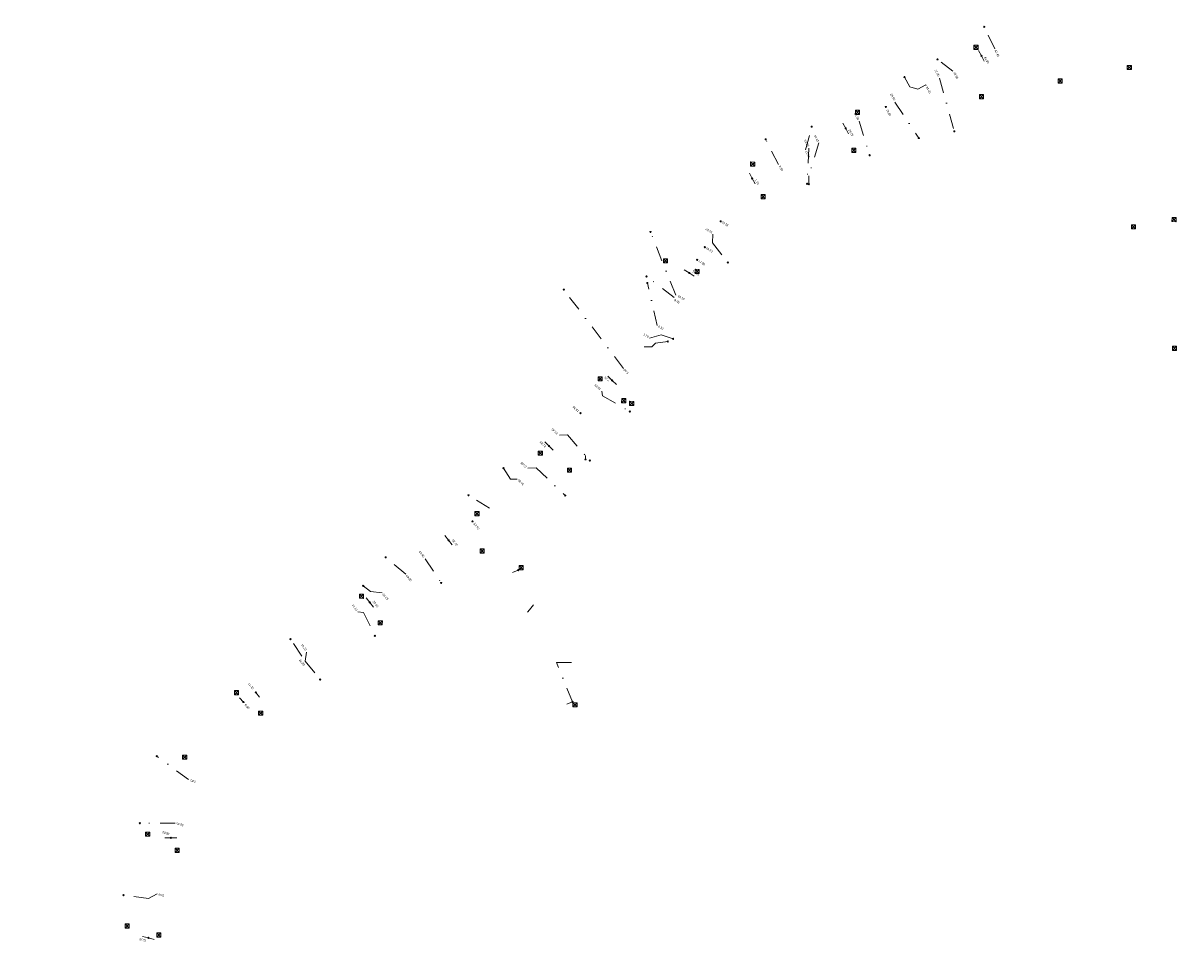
# Model space of a CAD drawing. Header units: inches. Extents: x 0 to 191500, y 0 to 342750.
# Tile 381 of 547: x 184454 to 184647, y 339576 to 339730. Entities that reach past the tile are written whole.
import ezdxf

# ---------------------------------------------------------------- set-up
doc = ezdxf.new("R2010")
doc.units = ezdxf.units.IN
doc.header["$MEASUREMENT"] = 0
doc.linetypes.add('RI-HWA_KOLKAANSLUITING', pattern=[4.3, 2.5, -1.8])
doc.linetypes.add('RI-VWA_HUISAANSLUITING', pattern=[6.1, 2.5, -1.8, 0, -1.8])
doc.layers.get('0').update_dxf_attribs({"lineweight": 20})
for name, color, linetype, lineweight in [('ECW', 150, 'Continuous', 20), ('N-WE-RI-HWA-MAATVOERING-T25', 151, 'Continuous', 20), ('N-WE-RI-HWA_KOLK-S', 150, 'Continuous', 20), ('N-WE-RI-HWA_KOLKAANSLUITING', 150, 'RI-HWA_KOLKAANSLUITING', 20), ('N-WE-RI-INLAAT', 7, 'Continuous', 20), ('N-WE-RI-VWA-MAATVOERING-T25', 30, 'Continuous', 20), ('N-WE-RI-VWA_HUISAANSLUITING', 20, 'RI-VWA_HUISAANSLUITING', 20), ('N-WE-RI-VWA_RIOOLPUT_ONTSTOPPINGSPUT-G', 30, 'Continuous', 20)]:
    doc.layers.add(name, color=color, linetype=linetype, lineweight=lineweight)
picture_1 = doc.add_image_def('image1.ecw', size_in_pixel=(220000, 285000))

# ---------------------------------------------------------------- blocks, each defined once
blk = doc.blocks.new('A$C2C270354')
h = blk.add_hatch(color=256)
h.dxf.hatch_style = 1
edge = h.paths.add_edge_path()
edge.add_arc((0, 0), 0.1, 0, 360)
blk.add_circle((0, 0), 0.1)

msp = doc.modelspace()

# ---------------------------------------------------------------- linework, layer by layer
at = {"layer": 'N-WE-RI-HWA_KOLK-S'}
for p, q in [((184612.68952, 339726.44997), (184612.68803, 339725.75352)), ((184612.68803, 339725.75352), (184613.38597, 339726.44848)), ((184612.68803, 339725.75352), (184613.38448, 339725.75203)), ((184612.68952, 339726.44997), (184613.38448, 339725.75203)), ((184613.38597, 339726.44848), (184612.68952, 339726.44997)), ((184613.38448, 339725.75203), (184613.38597, 339726.44848)), ((184638.27952, 339723.09597), (184638.27803, 339722.39952)), ((184638.27803, 339722.39952), (184638.97597, 339723.09448)), ((184638.27952, 339723.09597), (184638.97448, 339722.39803)), ((184638.97597, 339723.09448), (184638.27952, 339723.09597)), ((184638.97448, 339722.39803), (184638.97597, 339723.09448)), ((184638.27803, 339722.39952), (184638.97448, 339722.39803)), ((184626.73052, 339720.83097), (184626.72903, 339720.13452)), ((184626.72903, 339720.13452), (184627.42697, 339720.82948)), ((184626.72903, 339720.13452), (184627.42548, 339720.13303)), ((184626.73052, 339720.83097), (184627.42548, 339720.13303)), ((184627.42697, 339720.82948), (184626.73052, 339720.83097)), ((184627.42548, 339720.13303), (184627.42697, 339720.82948)), ((184613.59352, 339718.23297), (184613.59203, 339717.53652)), ((184613.59203, 339717.53652), (184614.28997, 339718.23148)), ((184613.59203, 339717.53652), (184614.28848, 339717.53503)), ((184613.59352, 339718.23297), (184614.28848, 339717.53503)), ((184614.28997, 339718.23148), (184613.59352, 339718.23297)), ((184614.28848, 339717.53503), (184614.28997, 339718.23148)), ((184592.90852, 339715.60697), (184592.90703, 339714.91052)), ((184592.90703, 339714.91052), (184593.60497, 339715.60548)), ((184592.90852, 339715.60697), (184593.60348, 339714.90903)), ((184593.60497, 339715.60548), (184592.90852, 339715.60697)), ((184593.60348, 339714.90903), (184593.60497, 339715.60548)), ((184592.90703, 339714.91052), (184593.60348, 339714.90903)), ((184592.28952, 339709.27597), (184592.28803, 339708.57952)), ((184592.28803, 339708.57952), (184592.98597, 339709.27448)), ((184592.28952, 339709.27597), (184592.98448, 339708.57803)), ((184592.98597, 339709.27448), (184592.28952, 339709.27597)), ((184592.98448, 339708.57803), (184592.98597, 339709.27448)), ((184592.28803, 339708.57952), (184592.98448, 339708.57803)), ((184575.40852, 339706.97197), (184575.40703, 339706.27552)), ((184575.40703, 339706.27552), (184576.10497, 339706.97048)), ((184575.40703, 339706.27552), (184576.10348, 339706.27403)), ((184575.40852, 339706.97197), (184576.10348, 339706.27403)), ((184576.10497, 339706.97048), (184575.40852, 339706.97197)), ((184576.10348, 339706.27403), (184576.10497, 339706.97048)), ((184577.15952, 339701.52697), (184577.15803, 339700.83052)), ((184577.15803, 339700.83052), (184577.85597, 339701.52548)), ((184577.15803, 339700.83052), (184577.85448, 339700.82903)), ((184577.15952, 339701.52697), (184577.85448, 339700.82903)), ((184577.85597, 339701.52548), (184577.15952, 339701.52697)), ((184577.85448, 339700.82903), (184577.85597, 339701.52548)), ((184645.75952, 339697.70797), (184645.75803, 339697.01152)), ((184645.75803, 339697.01152), (184646.45597, 339697.70648)), ((184645.75952, 339697.70797), (184646.45448, 339697.01003)), ((184646.45597, 339697.70648), (184645.75952, 339697.70797)), ((184646.45448, 339697.01003), (184646.45597, 339697.70648)), ((184638.98852, 339696.49397), (184638.98703, 339695.79752)), ((184638.98703, 339695.79752), (184639.68497, 339696.49248)), ((184638.98703, 339695.79752), (184639.68348, 339695.79603)), ((184638.98852, 339696.49397), (184639.68348, 339695.79603)), ((184639.68497, 339696.49248), (184638.98852, 339696.49397)), ((184639.68348, 339695.79603), (184639.68497, 339696.49248)), ((184645.75803, 339697.01152), (184646.45448, 339697.01003)), ((184560.83452, 339690.82897), (184560.83303, 339690.13252)), ((184560.83303, 339690.13252), (184561.53097, 339690.82748)), ((184560.83303, 339690.13252), (184561.52948, 339690.13103)), ((184560.83452, 339690.82897), (184561.52948, 339690.13103)), ((184561.53097, 339690.82748), (184560.83452, 339690.82897)), ((184561.52948, 339690.13103), (184561.53097, 339690.82748)), ((184566.13852, 339689.05297), (184566.13703, 339688.35652)), ((184566.13703, 339688.35652), (184566.83497, 339689.05148)), ((184566.13703, 339688.35652), (184566.83348, 339688.35503)), ((184566.13852, 339689.05297), (184566.83348, 339688.35503)), ((184566.83497, 339689.05148), (184566.13852, 339689.05297)), ((184566.83348, 339688.35503), (184566.83497, 339689.05148)), ((184645.83752, 339676.22297), (184645.83603, 339675.52652)), ((184645.83603, 339675.52652), (184646.53397, 339676.22148)), ((184645.83603, 339675.52652), (184646.53248, 339675.52503)), ((184645.83752, 339676.22297), (184646.53248, 339675.52503)), ((184646.53397, 339676.22148), (184645.83752, 339676.22297)), ((184646.53248, 339675.52503), (184646.53397, 339676.22148)), ((184549.93052, 339671.11697), (184549.92903, 339670.42052)), ((184549.92903, 339670.42052), (184550.62697, 339671.11548)), ((184549.93052, 339671.11697), (184550.62548, 339670.41903)), ((184550.62697, 339671.11548), (184549.93052, 339671.11697)), ((184550.62548, 339670.41903), (184550.62697, 339671.11548)), ((184549.92903, 339670.42052), (184550.62548, 339670.41903)), ((184553.87252, 339667.47397), (184553.87103, 339666.77752)), ((184553.87103, 339666.77752), (184554.56897, 339667.47248)), ((184553.87103, 339666.77752), (184554.56748, 339666.77603)), ((184553.87252, 339667.47397), (184554.56748, 339666.77603)), ((184554.56897, 339667.47248), (184553.87252, 339667.47397)), ((184554.56748, 339666.77603), (184554.56897, 339667.47248)), ((184555.20052, 339667.01697), (184555.19903, 339666.32052)), ((184555.19903, 339666.32052), (184555.89697, 339667.01548)), ((184555.20052, 339667.01697), (184555.89548, 339666.31903)), ((184555.89697, 339667.01548), (184555.20052, 339667.01697)), ((184555.89548, 339666.31903), (184555.89697, 339667.01548)), ((184555.19903, 339666.32052), (184555.89548, 339666.31903)), ((184539.95152, 339658.70897), (184539.95003, 339658.01252)), ((184539.95003, 339658.01252), (184540.64797, 339658.70748)), ((184539.95003, 339658.01252), (184540.64648, 339658.01103)), ((184539.95152, 339658.70897), (184540.64648, 339658.01103)), ((184540.64797, 339658.70748), (184539.95152, 339658.70897)), ((184540.64648, 339658.01103), (184540.64797, 339658.70748)), ((184544.82652, 339655.86897), (184544.82503, 339655.17252)), ((184544.82503, 339655.17252), (184545.52297, 339655.86748)), ((184544.82503, 339655.17252), (184545.52148, 339655.17103)), ((184544.82652, 339655.86897), (184545.52148, 339655.17103)), ((184545.52297, 339655.86748), (184544.82652, 339655.86897)), ((184545.52148, 339655.17103), (184545.52297, 339655.86748)), ((184529.35952, 339648.62397), (184529.35803, 339647.92752)), ((184529.35803, 339647.92752), (184530.05597, 339648.62248)), ((184529.35803, 339647.92752), (184530.05448, 339647.92603)), ((184529.35952, 339648.62397), (184530.05448, 339647.92603)), ((184530.05597, 339648.62248), (184529.35952, 339648.62397)), ((184530.05448, 339647.92603), (184530.05597, 339648.62248)), ((184530.23852, 339642.37397), (184530.23703, 339641.67752)), ((184530.23703, 339641.67752), (184530.93497, 339642.37248)), ((184530.23703, 339641.67752), (184530.93348, 339641.67603)), ((184530.23852, 339642.37397), (184530.93348, 339641.67603)), ((184530.93497, 339642.37248), (184530.23852, 339642.37397)), ((184530.93348, 339641.67603), (184530.93497, 339642.37248)), ((184536.73452, 339639.59297), (184536.73303, 339638.89652)), ((184536.73303, 339638.89652), (184537.43097, 339639.59148)), ((184536.73303, 339638.89652), (184537.42948, 339638.89503)), ((184536.73452, 339639.59297), (184537.42948, 339638.89503)), ((184537.43097, 339639.59148), (184536.73452, 339639.59297)), ((184537.42948, 339638.89503), (184537.43097, 339639.59148)), ((184510.07852, 339634.82597), (184510.07703, 339634.12952)), ((184510.07703, 339634.12952), (184510.77497, 339634.82448)), ((184510.07703, 339634.12952), (184510.77348, 339634.12803)), ((184510.07852, 339634.82597), (184510.77348, 339634.12803)), ((184510.77497, 339634.82448), (184510.07852, 339634.82597)), ((184510.77348, 339634.12803), (184510.77497, 339634.82448)), ((184513.21452, 339630.37897), (184513.21303, 339629.68252)), ((184513.21303, 339629.68252), (184513.91097, 339630.37748)), ((184513.21452, 339630.37897), (184513.90948, 339629.68103)), ((184513.91097, 339630.37748), (184513.21452, 339630.37897)), ((184513.90948, 339629.68103), (184513.91097, 339630.37748)), ((184513.21303, 339629.68252), (184513.90948, 339629.68103)), ((184489.20852, 339618.72597), (184489.20703, 339618.02952)), ((184489.20703, 339618.02952), (184489.90497, 339618.72448)), ((184489.20852, 339618.72597), (184489.90348, 339618.02803)), ((184489.90497, 339618.72448), (184489.20852, 339618.72597)), ((184489.90348, 339618.02803), (184489.90497, 339618.72448)), ((184489.20703, 339618.02952), (184489.90348, 339618.02803)), ((184545.74252, 339616.69097), (184545.74103, 339615.99452)), ((184545.74103, 339615.99452), (184546.43897, 339616.68948)), ((184545.74252, 339616.69097), (184546.43748, 339615.99303)), ((184546.43897, 339616.68948), (184545.74252, 339616.69097)), ((184546.43748, 339615.99303), (184546.43897, 339616.68948)), ((184493.25752, 339615.31297), (184493.25603, 339614.61652)), ((184493.25603, 339614.61652), (184493.95397, 339615.31148)), ((184493.25603, 339614.61652), (184493.95248, 339614.61503)), ((184493.25752, 339615.31297), (184493.95248, 339614.61503)), ((184493.95397, 339615.31148), (184493.25752, 339615.31297)), ((184493.95248, 339614.61503), (184493.95397, 339615.31148)), ((184545.74103, 339615.99452), (184546.43748, 339615.99303)), ((184480.54852, 339607.95297), (184480.54703, 339607.25652)), ((184480.54703, 339607.25652), (184481.24497, 339607.95148)), ((184480.54703, 339607.25652), (184481.24348, 339607.25503)), ((184480.54852, 339607.95297), (184481.24348, 339607.25503)), ((184481.24497, 339607.95148), (184480.54852, 339607.95297)), ((184481.24348, 339607.25503), (184481.24497, 339607.95148)), ((184474.37952, 339595.09797), (184474.37803, 339594.40152)), ((184474.37803, 339594.40152), (184475.07597, 339595.09648)), ((184474.37803, 339594.40152), (184475.07448, 339594.40003)), ((184474.37952, 339595.09797), (184475.07448, 339594.40003)), ((184475.07597, 339595.09648), (184474.37952, 339595.09797)), ((184475.07448, 339594.40003), (184475.07597, 339595.09648)), ((184479.30452, 339592.40797), (184479.30303, 339591.71152)), ((184479.30303, 339591.71152), (184480.00097, 339592.40648)), ((184479.30303, 339591.71152), (184479.99948, 339591.71003)), ((184479.30452, 339592.40797), (184479.99948, 339591.71003)), ((184480.00097, 339592.40648), (184479.30452, 339592.40797)), ((184479.99948, 339591.71003), (184480.00097, 339592.40648)), ((184470.94952, 339579.78697), (184470.94803, 339579.09052)), ((184470.94803, 339579.09052), (184471.64597, 339579.78548)), ((184470.94952, 339579.78697), (184471.64448, 339579.08903)), ((184471.64597, 339579.78548), (184470.94952, 339579.78697)), ((184471.64448, 339579.08903), (184471.64597, 339579.78548)), ((184470.94803, 339579.09052), (184471.64448, 339579.08903)), ((184476.25752, 339578.26597), (184476.25603, 339577.56952)), ((184476.25603, 339577.56952), (184476.95397, 339578.26448)), ((184476.25752, 339578.26597), (184476.95248, 339577.56803)), ((184476.95397, 339578.26448), (184476.25752, 339578.26597)), ((184476.95248, 339577.56803), (184476.95397, 339578.26448)), ((184476.25603, 339577.56952), (184476.95248, 339577.56803))]:
    msp.add_line(p, q, dxfattribs=at)
at = {"layer": 'N-WE-RI-HWA_KOLKAANSLUITING', "ltscale": 5}
for p, q in [((184613.94775, 339724.68668), (184613.47641, 339725.56863)), ((184613.94775, 339724.68668), (184614.41909, 339723.80473)), ((184591.28158, 339712.57327), (184590.81024, 339713.45522)), ((184591.28158, 339712.57327), (184591.75292, 339711.69132)), ((184575.67103, 339704.23058), (184575.19969, 339705.11253)), ((184575.67103, 339704.23058), (184576.14236, 339703.34862)), ((184565.14949, 339688.44467), (184564.29505, 339688.96421)), ((184565.14949, 339688.44467), (184566.00393, 339687.92512)), ((184552.27191, 339670.5101), (184551.54921, 339671.20126)), ((184552.27191, 339670.5101), (184552.99461, 339669.81894)), ((184541.7396, 339659.5506), (184541.018, 339660.24291)), ((184541.7396, 339659.5506), (184542.46121, 339658.8583)), ((184524.97298, 339643.81866), (184524.35375, 339644.60387)), ((184524.97298, 339643.81866), (184525.59221, 339643.03345)), ((184536.56273, 339638.83825), (184535.65504, 339638.41863)), ((184511.82072, 339633.44655), (184511.20149, 339634.23176)), ((184511.82072, 339633.44655), (184512.43995, 339632.66134)), ((184492.77939, 339618.43022), (184493.39862, 339617.64501)), ((184490.73784, 339616.82022), (184490.04235, 339617.53875)), ((184545.66188, 339616.83698), (184544.73396, 339616.4642)), ((184478.57861, 339594.15345), (184477.57875, 339594.13653)), ((184478.57861, 339594.15345), (184479.57847, 339594.17038)), ((184474.84845, 339577.44209), (184473.88173, 339577.69794)), ((184474.84845, 339577.44209), (184475.81517, 339577.18624))]:
    msp.add_line(p, q, dxfattribs=at)
at = {"layer": 'N-WE-RI-VWA_HUISAANSLUITING'}
for p, q in [((184616.15263, 339725.86503), (184614.4164, 339729.54189)), ((184609.18521, 339722.14145), (184606.60203, 339724.10746)), ((184601.95855, 339719.53105), (184601.08554, 339721.15061)), ((184606.93623, 339720.93954), (184609.4136, 339712.09132)), ((184603.31719, 339719.11881), (184601.95855, 339719.53105)), ((184604.64012, 339719.82582), (184603.31719, 339719.11881)), ((184604.68725, 339719.73762), (184604.64012, 339719.82582)), ((184604.68725, 339719.73762), (184604.64012, 339719.82582)), ((184599.48374, 339716.95672), (184603.47606, 339710.97311)), ((184593.53056, 339713.77519), (184595.27132, 339708.09758)), ((184584.57874, 339708.9911), (184585.59073, 339712.87474)), ((184580.03669, 339706.5637), (184577.91698, 339710.76255)), ((184585.10791, 339709.2739), (184584.83132, 339703.33356)), ((184586.78362, 339710.16944), (184585.11672, 339704.67569)), ((184585.11672, 339703.2755), (184585.11672, 339704.67569)), ((184562.88945, 339684.72785), (184558.69417, 339695.28697)), ((184569.09806, 339694.93841), (184569.05655, 339693.47015)), ((184569.05655, 339693.47015), (184571.59905, 339690.18773)), ((184562.65565, 339684.34335), (184558.01578, 339687.86356)), ((184559.82411, 339679.68665), (184558.1674, 339686.76115)), ((184554.17743, 339672.4929), (184544.20905, 339685.66466)), ((184558.52523, 339677.55055), (184560.45242, 339678.09437)), ((184558.892, 339676.098), (184559.5284, 339676.7344)), ((184561.55286, 339676.99556), (184559.5284, 339676.7344)), ((184560.45242, 339678.09437), (184562.44608, 339677.44517)), ((184558.892, 339676.098), (184557.642, 339676.098)), ((184550.53962, 339668.70755), (184550.68222, 339667.95041)), ((184550.68222, 339667.95041), (184555.22993, 339665.30709)), ((184543.50654, 339661.3892), (184544.80609, 339661.41627)), ((184544.80609, 339661.41627), (184548.55178, 339657.13143)), ((184547.83605, 339657.33201), (184547.83605, 339657.95018)), ((184535.30336, 339654.01151), (184534.13287, 339655.85698)), ((184538.20574, 339655.87341), (184539.62293, 339655.90256)), ((184539.62293, 339655.90256), (184544.45536, 339651.28638)), ((184536.43881, 339654.03481), (184535.30336, 339654.01151)), ((184531.779, 339649.186), (184528.30561, 339651.32453)), ((184517.82758, 339638.18366), (184514.47111, 339640.96294)), ((184521.04694, 339640.72251), (184523.74641, 339636.69016)), ((184511.94964, 339635.28259), (184510.72643, 339636.19968)), ((184513.86227, 339635.05655), (184511.94964, 339635.28259)), ((184538.47443, 339632.20375), (184538.14821, 339631.79548)), ((184539.14934, 339633.04838), (184538.47443, 339632.20375)), ((184509.81844, 339631.86752), (184510.74534, 339631.75797)), ((184510.74534, 339631.75797), (184512.66598, 339627.86881)), ((184500.47444, 339624.49868), (184498.56974, 339627.31531)), ((184501.25965, 339625.11791), (184501.04473, 339623.63391)), ((184501.04473, 339623.63391), (184503.52338, 339620.56679)), ((184545.66188, 339616.83698), (184543.01521, 339623.42523)), ((184543.01521, 339623.42523), (184545.7149, 339623.41552)), ((184481.53868, 339603.86224), (184476.23827, 339607.79156)), ((184479.32227, 339596.59261), (184473.42228, 339596.58493)), ((184474.86859, 339583.99278), (184470.69962, 339584.57905)), ((184476.30983, 339584.79834), (184474.86859, 339583.99278))]:
    msp.add_line(p, q, dxfattribs=at)
at = {"layer": 'N-WE-RI-VWA_RIOOLPUT_ONTSTOPPINGSPUT-G'}
for p, q in [((184614.50652, 339729.58522), (184614.32627, 339729.49856)), ((184614.37307, 339729.63202), (184614.45973, 339729.45177)), ((184606.69215, 339724.15079), (184606.5119, 339724.06414)), ((184606.5587, 339724.19759), (184606.64535, 339724.01734)), ((184601.17566, 339721.19394), (184600.99541, 339721.10729)), ((184601.04221, 339721.24074), (184601.12886, 339721.06049)), ((184585.68086, 339712.91807), (184585.50061, 339712.83142)), ((184585.54741, 339712.96487), (184585.63406, 339712.78462)), ((184609.50373, 339712.13465), (184609.32348, 339712.04799)), ((184609.37027, 339712.18145), (184609.45693, 339712.0012)), ((184578.00711, 339710.80588), (184577.82685, 339710.71922)), ((184577.87365, 339710.85268), (184577.96031, 339710.67242)), ((184603.56618, 339711.01644), (184603.38593, 339710.92978)), ((184603.43273, 339711.06324), (184603.51938, 339710.88298)), ((184595.36145, 339708.14091), (184595.1812, 339708.05425)), ((184595.228, 339708.18771), (184595.31465, 339708.00745)), ((184584.92144, 339703.37688), (184584.74119, 339703.29023)), ((184584.78799, 339703.42368), (184584.87464, 339703.24343)), ((184585.20684, 339703.31883), (184585.02659, 339703.23217)), ((184585.07339, 339703.36563), (184585.16005, 339703.18538)), ((184558.7843, 339695.33029), (184558.60405, 339695.24364)), ((184558.65085, 339695.37709), (184558.7375, 339695.19684)), ((184571.68918, 339690.23106), (184571.50893, 339690.1444)), ((184571.55573, 339690.27785), (184571.64238, 339690.0976)), ((184558.1059, 339687.90689), (184557.92565, 339687.82023)), ((184557.97245, 339687.95368), (184558.05911, 339687.77343)), ((184558.25753, 339686.80448), (184558.07727, 339686.71783)), ((184558.12407, 339686.85128), (184558.21073, 339686.67103)), ((184544.29918, 339685.70799), (184544.11893, 339685.62134)), ((184544.16572, 339685.75479), (184544.25238, 339685.57454)), ((184561.64298, 339677.03889), (184561.46273, 339676.95223)), ((184561.50953, 339677.08569), (184561.59619, 339676.90544)), ((184562.53621, 339677.4885), (184562.35596, 339677.40185)), ((184562.40275, 339677.5353), (184562.48941, 339677.35505)), ((184555.32006, 339665.35042), (184555.1398, 339665.26376)), ((184555.1866, 339665.39722), (184555.27326, 339665.21697)), ((184547.92618, 339657.37534), (184547.74592, 339657.28868)), ((184547.79272, 339657.42214), (184547.87938, 339657.24188)), ((184548.64191, 339657.17476), (184548.46165, 339657.0881)), ((184548.50845, 339657.22156), (184548.59511, 339657.04131)), ((184534.22299, 339655.90031), (184534.04274, 339655.81365)), ((184534.08954, 339655.9471), (184534.17619, 339655.76685)), ((184528.39573, 339651.36786), (184528.21548, 339651.28121)), ((184528.26228, 339651.41466), (184528.34894, 339651.23441)), ((184544.54549, 339651.32971), (184544.36524, 339651.24305)), ((184544.41203, 339651.37651), (184544.49869, 339651.19625)), ((184514.56124, 339641.00627), (184514.38099, 339640.91961)), ((184514.42778, 339641.05307), (184514.51444, 339640.87281)), ((184510.81655, 339636.243), (184510.6363, 339636.15635)), ((184510.6831, 339636.2898), (184510.76976, 339636.10955)), ((184523.83654, 339636.73349), (184523.65629, 339636.64683)), ((184523.70309, 339636.78029), (184523.78974, 339636.60004)), ((184498.65987, 339627.35864), (184498.47962, 339627.27198)), ((184498.52641, 339627.40544), (184498.61307, 339627.22518)), ((184512.7561, 339627.91214), (184512.57585, 339627.82549)), ((184512.62265, 339627.95894), (184512.7093, 339627.77869)), ((184503.6135, 339620.61012), (184503.43325, 339620.52347)), ((184503.48005, 339620.65692), (184503.56671, 339620.47667)), ((184476.3284, 339607.83489), (184476.14814, 339607.74823)), ((184476.19494, 339607.88169), (184476.2816, 339607.70144)), ((184473.5124, 339596.62826), (184473.33215, 339596.5416)), ((184473.37895, 339596.67506), (184473.46561, 339596.4948)), ((184470.78974, 339584.62237), (184470.60949, 339584.53572)), ((184470.65629, 339584.66917), (184470.74295, 339584.48892))]:
    msp.add_line(p, q, dxfattribs=at)
for centre in [(184614.4164, 339729.54189), (184606.60203, 339724.10746), (184601.08554, 339721.15061), (184585.59073, 339712.87474), (184609.4136, 339712.09132), (184577.91698, 339710.76255), (184603.47606, 339710.97311), (184595.27132, 339708.09758), (184584.83132, 339703.33356), (184585.11672, 339703.2755), (184558.69417, 339695.28697), (184571.59905, 339690.18773), (184558.01578, 339687.86356), (184558.1674, 339686.76115), (184544.20905, 339685.66466), (184561.55286, 339676.99556), (184562.44608, 339677.44517), (184555.22993, 339665.30709), (184547.83605, 339657.33201), (184548.55178, 339657.13143), (184534.13287, 339655.85698), (184528.30561, 339651.32453), (184544.45536, 339651.28638), (184514.47111, 339640.96294), (184510.72643, 339636.19968), (184523.74641, 339636.69016), (184498.56974, 339627.31531), (184512.66598, 339627.86881), (184503.52338, 339620.56679), (184476.23827, 339607.79156), (184473.42228, 339596.58493), (184470.69962, 339584.57905)]:
    msp.add_circle(centre, 0.1, dxfattribs=at)

# ---------------------------------------------------------------- block references
at = {"layer": 'N-WE-RI-INLAAT', "rotation": 0.06357443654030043}
for p in [(184613.94775, 339724.68668), (184597.98442, 339716.15545), (184591.28158, 339712.57327), (184575.67103, 339704.23058), (184570.39693, 339697.07451), (184567.77321, 339692.75959), (184566.47434, 339690.62349), (184565.14949, 339688.44467), (184552.27191, 339670.5101), (184547.00576, 339665.03035), (184541.7396, 339659.5506), (184528.97755, 339646.97673), (184524.97298, 339643.81866), (184536.56273, 339638.83825), (184511.82072, 339633.44655), (184492.77939, 339618.43022), (184490.73784, 339616.82022), (184545.66188, 339616.83698), (184478.57861, 339594.15345), (184474.84845, 339577.44209)]:
    msp.add_blockref('A$C2C270354', p, dxfattribs=at)

# ---------------------------------------------------------------- texts
at = {"layer": 'N-WE-RI-HWA-MAATVOERING-T25', "char_height": 0.36}
for s, insert, attachment_point, rotation in [('\\A1;44.95', (184614.50807, 339724.53566), 4, 298.1212355), ('\\A1;19.25', (184591.8419, 339712.42225), 4, 298.1212355), ('\\A1;1.55', (184576.23135, 339704.07955), 4, 298.1212355), ('\\A1;14.45', (184565.70158, 339688.77786), 4, 328.6979806), ('\\A1;7.75', (184551.78047, 339670.43334), 4, 136.1387088), ('\\A1;22.95', (184541.16513, 339659.42084), 4, 136.1387088), ('\\A1;52.40', (184525.64295, 339643.91092), 4, 308.2599319), ('\\A1;35.65', (184512.40564, 339633.6593), 4, 308.2599319), ('\\A1;11.40', (184492.33641, 339619.00191), 6, 308.2599319), ('\\A1;8.80', (184491.02992, 339616.42905), 4, 308.2599319), ('\\A1;18.00', (184478.38549, 339594.7412), 4, 163.0442624), ('\\A1;13.10', (184474.57285, 339576.97049), 4, 168.7639655)]:
    msp.add_mtext(s, dxfattribs=dict(at, insert=insert, attachment_point=attachment_point, rotation=rotation))
at = {"layer": 'N-WE-RI-VWA-MAATVOERING-T25', "char_height": 0.36}
for s, insert, attachment_point, rotation in [('\\A1;47.45', (184616.24114, 339725.64664), 4, 298.1212355), ('\\A1;37.00', (184606.81673, 339721.28745), 6, 298.1212355), ('\\A1;39.55', (184609.36358, 339721.96797), 4, 298.1212355), ('\\A1;34.45', (184604.79822, 339719.56414), 4, 298.1212355), ('\\A1;28.55', (184599.41678, 339717.27001), 6, 298.1212355), ('\\A1;21.80', (184593.40524, 339714.04129), 6, 298.1212355), ('\\A1;26.85', (184598.14032, 339715.75742), 4, 298.1212355), ('\\A1;14.15', (184586.69743, 339710.37618), 6, 298.1212355), ('\\A1;12.25', (184585.04814, 339709.58124), 6, 298.1212355), ('\\A1;11.65', (184584.6279, 339708.81554), 4, 298.1212355), ('\\A1;6.50', (184580.23753, 339706.32286), 4, 298.1212355), ('\\A1;22.05', (184568.98734, 339695.17072), 6, 328.6979806), ('\\A1;24.55', (184570.61201, 339696.95861), 4, 328.6979806), ('\\A1;19.50', (184567.96582, 339692.64368), 4, 328.6979806), ('\\A1;17.00', (184566.71188, 339690.48513), 4, 328.6979806), ('\\A1;10.10', (184563.28426, 339684.65685), 4, 328.6979806), ('\\A1;9.65', (184562.68576, 339683.9742), 4, 328.6979806), ('\\A1;1.70', (184558.35186, 339677.75851), 6, 328.6979806), ('\\A1;4.20', (184559.99111, 339679.5907), 4, 328.6979806), ('\\A1;5.00', (184554.26783, 339672.35125), 6, 136.1387088), ('\\A1;10.25', (184550.29668, 339668.95716), 4, 136.1387088), ('\\A1;15.35', (184546.66912, 339665.29633), 4, 136.1387088), ('\\A1;20.40', (184543.11946, 339661.57957), 4, 136.1387088), ('\\A1;28.05', (184537.95194, 339655.97932), 4, 136.1387088), ('\\A1;30.60', (184536.61027, 339653.93674), 6, 136.1387088), ('\\A1;57.50', (184529.23896, 339646.65629), 4, 308.2599319), ('\\A1;47.40', (184520.85918, 339641.01468), 6, 308.2599319), ('\\A1;43.30', (184517.95503, 339638.00952), 4, 308.2599319), ('\\A1;38.25', (184514.04661, 339634.87596), 4, 308.2599319), ('\\A1;33.10', (184509.67465, 339632.12021), 6, 308.2599319), ('\\A1;22.20', (184501.18353, 339625.48199), 6, 308.2599319), ('\\A1;21.20', (184500.10014, 339623.92873), 4, 308.2599319), ('\\A1;7.85', (184481.86894, 339603.76294), 6, 163.0442624), ('\\A1;15.45', (184479.54886, 339596.58049), 6, 163.0442624), ('\\A1;5.60', (184476.51821, 339584.67381), 6, 168.7639655)]:
    msp.add_mtext(s, dxfattribs=dict(at, insert=insert, attachment_point=attachment_point, rotation=rotation))

# ---------------------------------------------------------------- pictures from other files: only their frames are drawn
at = {"layer": 'ECW'}
image = msp.add_image(picture_1, insert=(180500, 328500), size_in_units=(11000, 14250), dxfattribs=at)
image.dxf.flags = 7

doc.saveas('drawing.dxf')
